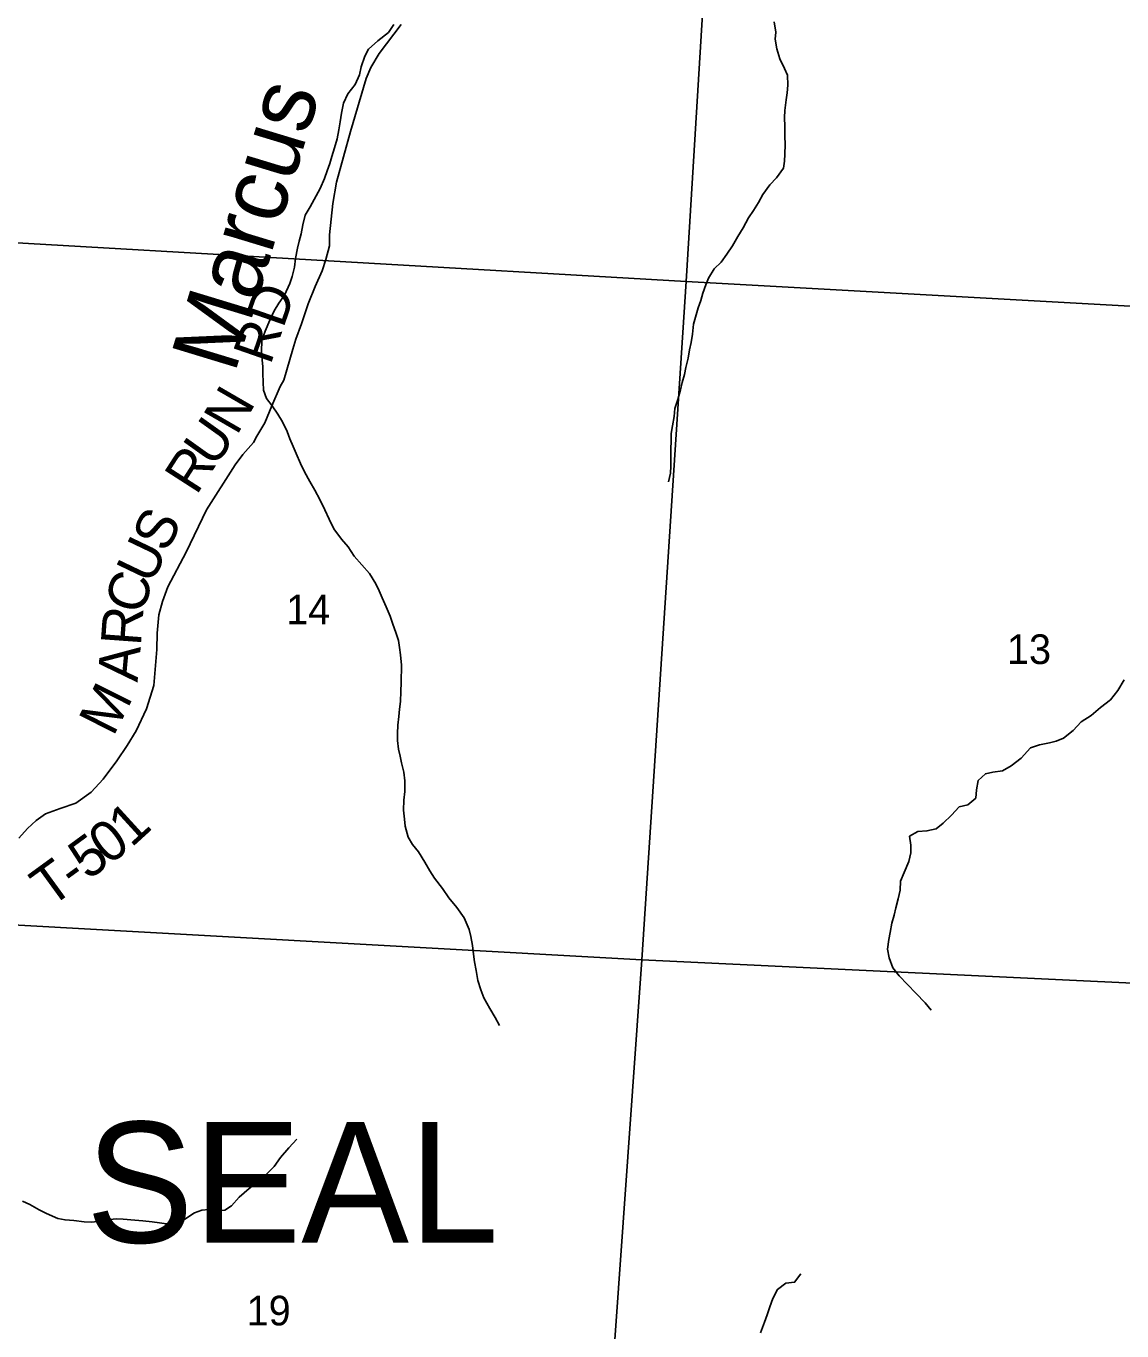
# Model space of a CAD drawing. Extents: x 1578669 to 1989827, y 208020 to 553079.
# Drawn here: x 1838251 to 1846418, y 394363 to 404085 of the extents above; entities that cross this region are included whole.
import ezdxf

# ---------------------------------------------------------------- set-up
doc = ezdxf.new("R2010")
doc.units = 0
for name, color, linetype in [('GM_X_Minor_River', 7, 'Continuous'), ('GM_X_Minor_River_Text', 7, 'Continuous'), ('GM_X_Section', 7, 'Continuous'), ('GM_X_Section_Text', 7, 'Continuous'), ('GM_X_Township_Road', 7, 'Continuous'), ('GM_X_Township_Road_Text', 7, 'Continuous'), ('GM_X_Township_Text', 7, 'Continuous')]:
    doc.layers.add(name, color=color, linetype=linetype)

msp = doc.modelspace()

# ---------------------------------------------------------------- linework, layer by layer
at = {"layer": 'GM_X_Minor_River'}
for points in [[(1840992.1, 404096.2), (1840951, 404036.8), (1840871.9, 403974.2), (1840802.8, 403913.5), (1840775.9, 403861.9), (1840748.3, 403780.3), (1840735.3, 403722.5), (1840703.9, 403649), (1840648.6, 403579.9), (1840615.3, 403510.4), (1840602, 403436.6), (1840592.7, 403370.7), (1840581.6, 403310.8), (1840568.4, 403244.9), (1840549.1, 403177.2), (1840529.9, 403113.5), (1840514.9, 403061.7), (1840493.9, 403006), (1840474.8, 402950.3), (1840441.4, 402874.8), (1840412.5, 402821.3), (1840368.9, 402738), (1840331.8, 402676.6), (1840314.4, 402604.8), (1840301.2, 402537), (1840286.2, 402483.2), (1840273.1, 402429.4), (1840257.7, 402353.5), (1840250.5, 402287.6), (1840233.2, 402219.8), (1840216.2, 402166.1), (1840176.6, 402080.7), (1840135.5, 402021.4), (1840100.5, 401964), (1840067.2, 401892.5), (1840031.6, 401811.1), (1840008.4, 401743.4), (1840004.8, 401659.3), (1840009.6, 401599.2), (1840014.7, 401547), (1840015.7, 401496.9), (1840016.5, 401430.8), (1840021.4, 401372.7), (1840042.1, 401310.2), (1840085.1, 401255.3), (1840125.9, 401194.5), (1840162.7, 401135.7), (1840197.4, 401064.9), (1840216.3, 401010.5), (1840241.2, 400952), (1840264.2, 400899.5), (1840294.8, 400826.8), (1840325.6, 400764.1), (1840366.2, 400691.3), (1840402.9, 400626.5), (1840439.6, 400557.7), (1840476.1, 400480.9), (1840508.7, 400410.2), (1840545.3, 400339.4), (1840601.8, 400262.3), (1840650.7, 400205.3), (1840695.4, 400136.3)], [(1843826.2, 404117.1), (1843838.7, 404040.8), (1843833.7, 403986.8), (1843846.3, 403914.5), (1843868.9, 403839.9), (1843903.5, 403769.2), (1843926.5, 403718.7), (1843929.1, 403644.5), (1843922.1, 403588.6)], [(1843922.1, 403588.6), (1843915, 403534.6), (1843905.5, 403454.7), (1843904.6, 403402.7), (1843905.3, 403336.6), (1843905.9, 403264.5), (1843908.8, 403202.3), (1843905.4, 403130.3), (1843904.4, 403078.2), (1843895.4, 403026.3), (1843844.1, 402953.2), (1843795.2, 402902), (1843741.8, 402828.9), (1843710.7, 402769.4), (1843673.6, 402710), (1843634.7, 402656.7), (1843595.3, 402581.3), (1843556.1, 402516), (1843516.8, 402446.6), (1843473.7, 402385.3), (1843432.6, 402326), (1843379.6, 402275), (1843336.4, 402207.7), (1843317.4, 402156), (1843294.3, 402094.3), (1843279.3, 402040.5), (1843260.3, 401986.8), (1843240.9, 401915.1), (1843226, 401863.3), (1843216.6, 401789.3), (1843207.4, 401727.4), (1843196.4, 401673.6), (1843185.2, 401611.7), (1843167.9, 401541.9), (1843156.9, 401488), (1843139.8, 401430.3), (1843128.8, 401374.4), (1843107.5, 401302.7), (1843086.2, 401235), (1843081.1, 401175), (1843067.8, 401107.2), (1843058.7, 401049.3), (1843055.4, 400877.1), (1843056.1, 400805), (1843053.1, 400753), (1843039.9, 400689.2)], [(1840695.4, 400136.3), (1840752.1, 400071.2), (1840810.8, 400006), (1840857.3, 399929), (1840882.3, 399876.5), (1840905.3, 399824), (1840934, 399757.4), (1840964.7, 399688.7), (1840981.7, 399636.3), (1841010.2, 399559.7), (1841027.2, 399507.3), (1841034.2, 399455.1), (1841041.2, 399400.9), (1841049.7, 399322.6), (1841047.2, 399194.5), (1841044, 399126.5), (1841040.6, 399052.4), (1841033.5, 398994.5), (1841028.5, 398940.5), (1841021.3, 398876.6), (1841018.1, 398814.5), (1841019.1, 398762.4), (1841025.9, 398698.2), (1841038.9, 398645.9), (1841049.9, 398595.6), (1841066.6, 398525.2), (1841073.3, 398461), (1841073.8, 398380.9), (1841066.6, 398317), (1841063.2, 398242.9), (1841070, 398176.7), (1841074.9, 398122.5), (1841097.4, 398042), (1841130.3, 397987.3), (1841175.3, 397932.4), (1841221.8, 397855.4), (1841260.5, 397790.6), (1841295.4, 397735.9), (1841353.9, 397658.7), (1841400.6, 397589.7), (1841461.2, 397518.5), (1841515.6, 397439.4), (1841552, 397354.6), (1841565, 397302.3), (1841577.7, 397234), (1841584.5, 397169.7), (1841593.4, 397113.5), (1841604.2, 397049.2), (1841618.7, 396972.8), (1841639.4, 396904.4), (1841662.2, 396843.9), (1841706.7, 396764.9), (1841747.4, 396698.1), (1841778.3, 396639.4)], [(1846435.1, 399213.5), (1846387.6, 399134.3), (1846332.4, 399065.3), (1846259.3, 399006.6), (1846188.3, 398947.8), (1846115.5, 398901.1), (1846054.3, 398836.2), (1845983.3, 398779.4), (1845928.9, 398756.4), (1845878.7, 398745.3), (1845804.5, 398730.7), (1845738.1, 398707.9), (1845666.7, 398631.2), (1845593.7, 398572.5), (1845529, 398535.6), (1845456.9, 398527), (1845400.7, 398514), (1845347.8, 398464.9), (1845334.5, 398393.1), (1845329.4, 398333.1), (1845270.4, 398282.1), (1845204.2, 398267.4), (1845147.1, 398204.3), (1845086, 398145.4), (1845033.3, 398104.3), (1844965, 398087.6), (1844897, 398084.9), (1844834.4, 398048), (1844845.1, 397981.7), (1844844, 397923.7), (1844830.8, 397859.8), (1844795.3, 397778.4), (1844768.1, 397712.8), (1844764.8, 397646.8), (1844751.6, 397582.9), (1844734.4, 397515.2), (1844721.3, 397459.3), (1844704.2, 397399.6), (1844691, 397331.7), (1844681.9, 397277.8), (1844670.6, 397206), (1844683.3, 397141.6), (1844709.9, 397067), (1844758.8, 397008), (1844882.2, 396879.6), (1844950.8, 396806.2), (1844995.7, 396753.3)], [(1839244.5, 395169), (1839296.3, 395160), (1839366.2, 395158.7), (1839434.9, 395195.5), (1839505.7, 395242.2), (1839560, 395263.2), (1839612.1, 395266.2), (1839679.9, 395261), (1839731.9, 395262), (1839782.5, 395295.1), (1839837.6, 395358.1), (1839912.8, 395424.8), (1839971.6, 395467.8), (1840036.6, 395524.6), (1840099.7, 395587.5), (1840147, 395654.7), (1840208.3, 395725.7), (1840269.4, 395790.6)], [(1838224.4, 395328.3), (1838279.8, 395303.3), (1838349, 395263.9), (1838402.5, 395236.9), (1838487.7, 395201.2), (1838541.5, 395190.2), (1838605.3, 395185), (1838683.1, 395175.5), (1838735, 395172.6), (1838785.1, 395177.6), (1838853.2, 395190.4), (1838921.3, 395197.1), (1838975.3, 395196.1), (1839061, 395188.5), (1839120.9, 395183.3), (1839190.7, 395176), (1839244.5, 395169)], [(1843725.3, 394348), (1843754.7, 394427.5), (1843773.8, 394483.3), (1843792.9, 394541), (1843816.1, 394604.6), (1843851.3, 394672.1), (1843914.1, 394718.9), (1843978.2, 394725.7), (1844025.4, 394788.9)]]:
    msp.add_lwpolyline(points, dxfattribs=at)
at = {"layer": 'GM_X_Section'}
msp.add_lwpolyline([(1843496, 407511.2), (1843170.5, 402180.7), (1837835.9, 402490.2), (1838025.5, 406571.3)], dxfattribs=at)
for points in [[(1848848.7, 407207.6), (1848581.2, 401880.8), (1843170.5, 402180.7), (1843496, 407511.2)], [(1843170.5, 402180.7), (1842840.3, 397128.2), (1837613.6, 397417.3), (1837835.9, 402490.2)], [(1848581.2, 401880.8), (1848329.2, 396865.9), (1842840.3, 397128.2), (1843170.5, 402180.7)], [(1837613.6, 397417.3), (1842840.3, 397128.2), (1842456.5, 391746.1), (1837357.5, 391978.5)], [(1848329.2, 396865.9), (1848091.1, 391437), (1842456.5, 391746.1), (1842840.3, 397128.2)]]:
    msp.add_lwpolyline(points, close=True, dxfattribs=at)
at = {"layer": 'GM_X_Township_Road'}
msp.add_lwpolyline([(1838197.4, 398033.7), (1838262, 398105.5), (1838325.6, 398164.7), (1838396.5, 398215), (1838504.2, 398256.3), (1838622.5, 398294.5), (1838736.8, 398375.9), (1838824.8, 398472.8), (1838926, 398611.4), (1839003, 398723.6), (1839071.2, 398833.6), (1839148.1, 398998.8), (1839201.6, 399171.5), (1839224.5, 399439), (1839228.3, 399560.9), (1839241.3, 399698.9), (1839267.3, 399796.7), (1839307, 399906.8), (1839443.6, 400164), (1839594.2, 400481.4), (1839809, 400814.9), (1839866.7, 400891.9), (1839946.8, 400981.7), (1839969.3, 401029.8), (1840030.2, 401129.2), (1840081.5, 401254.2), (1840144.4, 401399.2), (1840171.3, 401446.7), (1840238.1, 401678.1), (1840260, 401752.3), (1840303.9, 401866.7), (1840353.7, 402015.2), (1840405.5, 402145.6), (1840457.4, 402262), (1840485.3, 402346.2), (1840511.2, 402446.6), (1840511, 402528.8), (1840536.7, 402763.5), (1840563.5, 402922.5), (1840667.9, 403299.6), (1840785.5, 403694.4), (1840821.4, 403776.7), (1840881.4, 403881.1), (1841045.2, 404095.9)], dxfattribs=at)

# ---------------------------------------------------------------- texts
at = {"layer": 'GM_X_Minor_River_Text'}
msp.add_text('Marcus', height=500.05, rotation=73.09399, dxfattribs=at).set_placement((1839805.2, 401488.1))
at = {"layer": 'GM_X_Section_Text'}
for s, p in [('14', (1840189.1, 399628)), ('13', (1845561.5, 399331.6)), ('19', (1839894.3, 394403.6))]:
    msp.add_text(s, height=221, rotation=0.00001, dxfattribs=at).set_placement(p)
at = {"layer": 'GM_X_Township_Road_Text'}
for s, rotation, p in [('RD', 70.80325, (1840071.2, 401553)), ('N', 59.93992, (1839820.7, 401027.7)), ('U', 54.52541, (1839651, 400787.1)), ('R', 57.27016, (1839519.9, 400583)), ('S', 63.44982, (1839297.5, 400153)), ('U', 64.44503, (1839184.2, 399916)), ('C', 73.94415, (1839120.7, 399691.5)), ('R', 85.83885, (1839105.8, 399462)), ('A', 84.7402, (1839081, 399192.8)), ('M', 63.2804, (1838901, 398784.7)), ('1', 42.3916, (1839035, 397958.7)), ('0', 37.01315, (1838863.9, 397827.8)), ('5', 36.25923, (1838711.4, 397715.9)), ('T', 36.01445, (1838429.2, 397510.6)), ('-', 36.06561, (1838610.9, 397642.8))]:
    msp.add_text(s, height=300, rotation=rotation, dxfattribs=at).set_placement(p)
at = {"layer": 'GM_X_Township_Text'}
msp.add_text('SEAL', height=900, rotation=0.00001, dxfattribs=at).set_placement((1838696.3, 395020.2))

doc.saveas('drawing.dxf')
